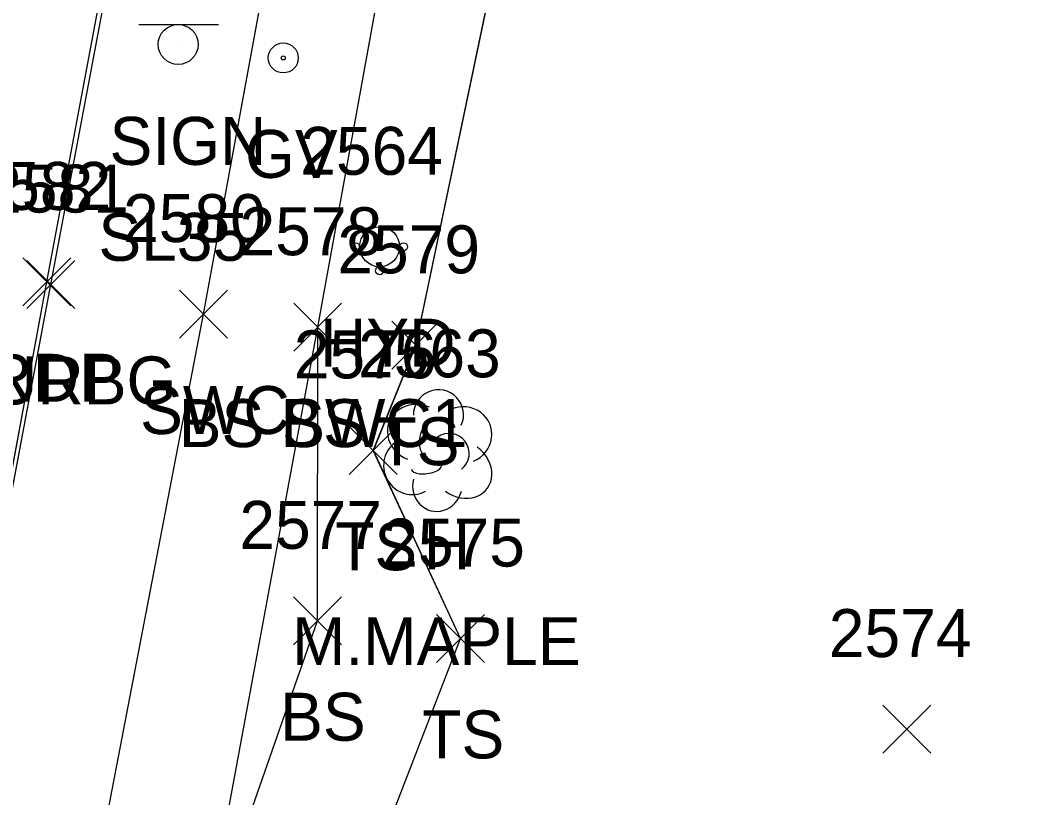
# Model space of a CAD drawing. Extents: x 1554668 to 1563881, y 831386 to 834374.
# Drawn here: x 1562220.69 to 1562263.1, y 832399.75 to 832432.15 of the extents above; entities that cross this region are included whole.
import ezdxf

# ---------------------------------------------------------------- set-up
doc = ezdxf.new("R2010")
doc.units = 0
for name, color, linetype in [('L_A', 7, 'Continuous'), ('L_C', 7, 'Continuous'), ('L_I', 7, 'Continuous'), ('L_TIC', 7, 'Continuous'), ('LELB', 7, 'Continuous'), ('LTD', 7, 'Continuous'), ('P_A', 7, 'Continuous'), ('P_I', 7, 'Continuous'), ('P_TIC', 7, 'Continuous'), ('PET', 7, 'Continuous'), ('R_A', 7, 'Continuous'), ('R_I', 7, 'Continuous'), ('R_TIC', 7, 'Continuous'), ('RC', 7, 'Continuous'), ('RSW', 7, 'Continuous'), ('S_A', 7, 'Continuous'), ('S_C', 7, 'Continuous'), ('SSGN', 7, 'Continuous'), ('U_A', 7, 'Continuous'), ('U_I', 7, 'Continuous'), ('UWFH', 7, 'Continuous'), ('UWV', 7, 'Continuous')]:
    doc.layers.add(name, color=color, linetype=linetype)

msp = doc.modelspace()

# ---------------------------------------------------------------- linework, layer by layer
at = {"layer": 'L_TIC'}
for points in [[(1562232.083, 832418.36), (1562234.083, 832420.36)], [(1562234.083, 832418.36), (1562232.083, 832420.36)], [(1562236.169, 832417.606), (1562238.169, 832419.606)], [(1562238.169, 832417.606), (1562236.169, 832419.606)], [(1562234.401, 832413.225), (1562236.401, 832415.225)], [(1562236.401, 832413.225), (1562234.401, 832415.225)], [(1562232.076, 832406.119), (1562234.076, 832408.119)], [(1562234.076, 832406.119), (1562232.076, 832408.119)], [(1562238.035, 832405.381), (1562240.035, 832407.381)], [(1562240.035, 832405.381), (1562238.035, 832407.381)], [(1562256.655, 832401.606), (1562258.655, 832403.606)], [(1562258.655, 832401.606), (1562256.655, 832403.606)]]:
    msp.add_lwpolyline(points, dxfattribs=at)
at = {"layer": 'LELB'}
for points in [[(1562234.219, 832363.249), (1562225.271, 832364.506), (1562227.698, 832371.808), (1562228.53, 832376.084), (1562233.297, 832391.54), (1562239.035, 832406.381), (1562235.401, 832414.225), (1562237.169, 832418.606), (1562243.381, 832448.273), (1562248.648, 832474.873), (1562269.134, 832473.144), (1562277.25, 832474.752)], [(1562234.221, 832363.243), (1562225.274, 832364.506), (1562227.701, 832371.803), (1562228.534, 832376.083), (1562233.299, 832391.535), (1562239.039, 832406.376), (1562235.405, 832414.22), (1562237.173, 832418.602), (1562243.383, 832448.269), (1562248.652, 832474.871), (1562269.138, 832473.141), (1562277.252, 832474.748)], [(1562234.221, 832363.243), (1562225.274, 832364.506), (1562227.701, 832371.803), (1562228.534, 832376.083), (1562233.299, 832391.535), (1562239.039, 832406.376), (1562235.405, 832414.22), (1562237.173, 832418.602), (1562243.383, 832448.269), (1562248.652, 832474.871), (1562269.138, 832473.141), (1562277.252, 832474.748)], [(1562234.221, 832363.243), (1562225.274, 832364.506), (1562227.701, 832371.803), (1562228.534, 832376.083), (1562233.299, 832391.535), (1562239.039, 832406.376), (1562235.405, 832414.22), (1562237.173, 832418.602), (1562243.383, 832448.269), (1562248.652, 832474.871), (1562269.138, 832473.141), (1562277.252, 832474.748)], [(1562223.168, 832366.065), (1562227.302, 832371.826), (1562228.182, 832375.976), (1562228.277, 832393.371), (1562233.076, 832407.119), (1562233.083, 832419.36)], [(1562223.171, 832366.062), (1562227.305, 832371.82), (1562228.187, 832375.979), (1562228.28, 832393.367), (1562233.08, 832407.113), (1562233.087, 832419.355)], [(1562223.171, 832366.062), (1562227.305, 832371.82), (1562228.187, 832375.979), (1562228.28, 832393.367), (1562233.08, 832407.113), (1562233.087, 832419.355)], [(1562223.171, 832366.062), (1562227.305, 832371.82), (1562228.187, 832375.979), (1562228.28, 832393.367), (1562233.08, 832407.113), (1562233.087, 832419.355)]]:
    msp.add_lwpolyline(points, dxfattribs=at)
at = {"layer": 'LTD'}
msp.add_line((1562238.073, 832414.27), (1562238.073, 832414.27), dxfattribs=at)
msp.add_line((1562238.073, 832414.27), (1562238.073, 832414.27), dxfattribs=at)
msp.add_arc((1562238.12, 832415.704), 1.047, 335.5272, 180.9563, dxfattribs=at)
for centre, major_axis, ratio, start_param, end_param in [((1562237.281, 832414.936), (1.21, -0.512), 0.895232, 1.570796, 4.712389), ((1562239.115, 832414.853), (-1.141, -0.483), 0.949671, 1.570796, 4.712389), ((1562237.865, 832414.728), (-0.208, -0.792), 0.645439, 3.141593, 6.283185), ((1562238.573, 832414.103), (-0.5, 0.667), 0.989748, 3.141593, 6.283185), ((1562236.99, 832413.561), (0.584, -1.042), 0.959034, 3.141593, 6.283185), ((1562239.073, 832413.436), (-1.09, 0.792), 0.841452, 1.570796, 4.712389), ((1562237.615, 832413.519), (-0.625, -0.083), 0.423636, 0, 3.141593), ((1562238.073, 832412.77), (0.265, 1.061), 0.942809, 1.570796, 4.712389)]:
    msp.add_ellipse(centre, major_axis=major_axis, ratio=ratio, start_param=start_param, end_param=end_param, dxfattribs=at)
at = {"layer": 'P_TIC'}
for points in [[(1562220.784, 832420.25), (1562222.784, 832422.25)], [(1562222.784, 832420.25), (1562220.784, 832422.25)]]:
    msp.add_lwpolyline(points, dxfattribs=at)
at = {"layer": 'PET'}
for points in [[(1562193.167, 832267.13), (1562201.146, 832309.703), (1562207.218, 832342.575), (1562208.538, 832349.445), (1562211.679, 832366.094), (1562212.836, 832373.113), (1562216.871, 832394.677), (1562221.784, 832421.25), (1562225.693, 832442.111), (1562233.351, 832484.078), (1562234.186, 832488.931), (1562241.957, 832528.547), (1562242.008, 832533.059), (1562244.222, 832536.962), (1562248.062, 832556.9), (1562257.295, 832610.994), (1562261.428, 832631.195), (1562266.166, 832657.988), (1562270.512, 832679.644), (1562276.163, 832714.072), (1562282.459, 832748.505), (1562288.68, 832787.056), (1562293.2, 832810.286), (1562300.396, 832850.568)], [(1562193.171, 832267.13), (1562201.149, 832309.703), (1562207.222, 832342.574), (1562208.542, 832349.444), (1562211.683, 832366.093), (1562212.84, 832373.112), (1562216.874, 832394.674), (1562221.788, 832421.249), (1562225.694, 832442.106), (1562233.354, 832484.072), (1562234.19, 832488.925), (1562241.961, 832528.547), (1562242.013, 832533.06), (1562244.225, 832536.956), (1562248.066, 832556.896), (1562257.301, 832610.991), (1562261.43, 832631.195), (1562266.171, 832657.989), (1562270.514, 832679.643), (1562276.166, 832714.07), (1562282.463, 832748.508), (1562288.682, 832787.054), (1562293.205, 832810.287), (1562300.398, 832850.573)], [(1562193.171, 832267.13), (1562201.149, 832309.703), (1562207.222, 832342.574), (1562208.542, 832349.444), (1562211.683, 832366.093), (1562212.84, 832373.112), (1562216.874, 832394.674), (1562221.788, 832421.249), (1562225.694, 832442.106), (1562233.354, 832484.072), (1562234.19, 832488.925), (1562241.961, 832528.547), (1562242.013, 832533.06), (1562244.225, 832536.956), (1562248.066, 832556.896), (1562257.301, 832610.991), (1562261.43, 832631.195), (1562266.171, 832657.989), (1562270.514, 832679.643), (1562276.166, 832714.07), (1562282.463, 832748.508), (1562288.682, 832787.054), (1562293.205, 832810.287), (1562300.398, 832850.573)], [(1562193.171, 832267.13), (1562201.149, 832309.703), (1562207.222, 832342.574), (1562208.542, 832349.444), (1562211.683, 832366.093), (1562212.84, 832373.112), (1562216.874, 832394.674), (1562221.788, 832421.249), (1562225.694, 832442.106), (1562233.354, 832484.072), (1562234.19, 832488.925), (1562241.961, 832528.547), (1562242.013, 832533.06), (1562244.225, 832536.956), (1562248.066, 832556.896), (1562257.301, 832610.991), (1562261.43, 832631.195), (1562266.171, 832657.989), (1562270.514, 832679.643), (1562276.166, 832714.07), (1562282.463, 832748.508), (1562288.682, 832787.054), (1562293.205, 832810.287), (1562300.398, 832850.573)]]:
    msp.add_lwpolyline(points, dxfattribs=at)
at = {"layer": 'R_TIC'}
for points in [[(1562220.953, 832420.14), (1562222.953, 832422.14)], [(1562222.953, 832420.14), (1562220.953, 832422.14)], [(1562227.316, 832418.906), (1562229.316, 832420.906)], [(1562229.316, 832418.906), (1562227.316, 832420.906)], [(1562232.083, 832418.36), (1562234.083, 832420.36)], [(1562234.083, 832418.36), (1562232.083, 832420.36)]]:
    msp.add_lwpolyline(points, dxfattribs=at)
at = {"layer": 'RC'}
for points in [[(1562212.026, 832366.008), (1562211.679, 832366.094), (1562212.98, 832373.007), (1562216.969, 832394.662), (1562221.953, 832421.14), (1562225.907, 832442.087), (1562226.74, 832446.777), (1562230.766, 832449.045), (1562233.373, 832450.107), (1562234.217, 832454.771), (1562235.498, 832461.717)], [(1562212.03, 832366.009), (1562211.683, 832366.093), (1562212.984, 832373.01), (1562216.973, 832394.655), (1562221.956, 832421.135), (1562225.91, 832442.083), (1562226.745, 832446.774), (1562230.77, 832449.038), (1562233.377, 832450.106), (1562234.22, 832454.767), (1562235.502, 832461.715)], [(1562212.03, 832366.009), (1562211.683, 832366.093), (1562212.984, 832373.01), (1562216.973, 832394.655), (1562221.956, 832421.135), (1562225.91, 832442.083), (1562226.745, 832446.774), (1562230.77, 832449.038), (1562233.377, 832450.106), (1562234.22, 832454.767), (1562235.502, 832461.715)], [(1562212.03, 832366.009), (1562211.683, 832366.093), (1562212.984, 832373.01), (1562216.973, 832394.655), (1562221.956, 832421.135), (1562225.91, 832442.083), (1562226.745, 832446.774), (1562230.77, 832449.038), (1562233.377, 832450.106), (1562234.22, 832454.767), (1562235.502, 832461.715)]]:
    msp.add_lwpolyline(points, dxfattribs=at)
at = {"layer": 'RSW'}
for points in [[(1562199.278, 832264.932), (1562207.605, 832308.712), (1562213.507, 832341.19), (1562215.246, 832350.285), (1562217.945, 832364.493), (1562219.157, 832371.002), (1562223.319, 832393.848), (1562228.316, 832419.906), (1562233.829, 832449.886), (1562234.728, 832454.744), (1562235.989, 832461.711), (1562236.957, 832466.575), (1562238.293, 832473.34), (1562239.785, 832483.044), (1562240.805, 832487.84), (1562242.418, 832496.743), (1562247.081, 832521.971), (1562250.338, 832539.541), (1562250.495, 832539.937)], [(1562199.281, 832264.931), (1562207.608, 832308.712), (1562213.511, 832341.189), (1562215.249, 832350.286), (1562217.949, 832364.492), (1562219.161, 832370.998), (1562223.323, 832393.851), (1562228.319, 832419.899), (1562233.833, 832449.883), (1562234.732, 832454.742), (1562235.992, 832461.703), (1562236.961, 832466.574), (1562238.296, 832473.337), (1562239.788, 832483.042), (1562240.808, 832487.833), (1562242.422, 832496.742), (1562247.085, 832521.97), (1562250.341, 832539.537), (1562250.499, 832539.938)], [(1562199.281, 832264.931), (1562207.608, 832308.712), (1562213.511, 832341.189), (1562215.249, 832350.286), (1562217.949, 832364.492), (1562219.161, 832370.998), (1562223.323, 832393.851), (1562228.319, 832419.899), (1562233.833, 832449.883), (1562234.732, 832454.742), (1562235.992, 832461.703), (1562236.961, 832466.574), (1562238.296, 832473.337), (1562239.788, 832483.042), (1562240.808, 832487.833), (1562242.422, 832496.742), (1562247.085, 832521.97), (1562250.341, 832539.537), (1562250.499, 832539.938)], [(1562199.281, 832264.931), (1562207.608, 832308.712), (1562213.511, 832341.189), (1562215.249, 832350.286), (1562217.949, 832364.492), (1562219.161, 832370.998), (1562223.323, 832393.851), (1562228.319, 832419.899), (1562233.833, 832449.883), (1562234.732, 832454.742), (1562235.992, 832461.703), (1562236.961, 832466.574), (1562238.296, 832473.337), (1562239.788, 832483.042), (1562240.808, 832487.833), (1562242.422, 832496.742), (1562247.085, 832521.97), (1562250.341, 832539.537), (1562250.499, 832539.938)], [(1562228.277, 832393.371), (1562233.083, 832419.36), (1562238.49, 832449.192), (1562239.584, 832454.599), (1562240.799, 832460.633), (1562241.627, 832465.536), (1562242.677, 832470.434), (1562243.41, 832475.219), (1562244.243, 832480.091), (1562245.508, 832480.058), (1562245.776, 832483.282), (1562245, 832483.496), (1562246.121, 832490.273), (1562248.716, 832504.749), (1562250.872, 832504.451), (1562251.651, 832508.22), (1562249.553, 832508.685), (1562255.201, 832539.171)], [(1562228.28, 832393.367), (1562233.087, 832419.355), (1562238.49, 832449.188), (1562239.589, 832454.598), (1562240.8, 832460.627), (1562241.629, 832465.529), (1562242.68, 832470.432), (1562243.414, 832475.218), (1562244.247, 832480.09), (1562245.509, 832480.051), (1562245.778, 832483.275), (1562245.002, 832483.492), (1562246.125, 832490.271), (1562248.721, 832504.75), (1562250.877, 832504.452), (1562251.655, 832508.219), (1562249.556, 832508.681), (1562255.204, 832539.166)], [(1562228.28, 832393.367), (1562233.087, 832419.355), (1562238.49, 832449.188), (1562239.589, 832454.598), (1562240.8, 832460.627), (1562241.629, 832465.529), (1562242.68, 832470.432), (1562243.414, 832475.218), (1562244.247, 832480.09), (1562245.509, 832480.051), (1562245.778, 832483.275), (1562245.002, 832483.492), (1562246.125, 832490.271), (1562248.721, 832504.75), (1562250.877, 832504.452), (1562251.655, 832508.219), (1562249.556, 832508.681), (1562255.204, 832539.166)], [(1562228.28, 832393.367), (1562233.087, 832419.355), (1562238.49, 832449.188), (1562239.589, 832454.598), (1562240.8, 832460.627), (1562241.629, 832465.529), (1562242.68, 832470.432), (1562243.414, 832475.218), (1562244.247, 832480.09), (1562245.509, 832480.051), (1562245.778, 832483.275), (1562245.002, 832483.492), (1562246.125, 832490.271), (1562248.721, 832504.75), (1562250.877, 832504.452), (1562251.655, 832508.219), (1562249.556, 832508.681), (1562255.204, 832539.166)]]:
    msp.add_lwpolyline(points, dxfattribs=at)
at = {"layer": 'SSGN'}
for p, q in [((1562225.619, 832431.981), (1562228.952, 832431.981)), ((1562227.266, 832431.148), (1562227.266, 832431.148))]:
    msp.add_line(p, q, dxfattribs=at)
msp.add_circle((1562227.266, 832431.148), 0.833, dxfattribs=at)
at = {"layer": 'UWFH'}
msp.add_line((1562235.664, 832422.713), (1562235.664, 832422.713), dxfattribs=at)
for centre, radius in [((1562235.664, 832422.713), 0.833), ((1562234.664, 832422.713), 0.167), ((1562236.664, 832422.713), 0.167), ((1562235.664, 832421.713), 0.167)]:
    msp.add_circle(centre, radius, dxfattribs=at)
at = {"layer": 'UWV'}
for radius in [0.625, 0.0833]:
    msp.add_circle((1562231.65, 832430.584), radius, dxfattribs=at)

# ---------------------------------------------------------------- texts
at = {"layer": 'L_A'}
for s, p in [('BS', (1562231.524, 832414.36)), ('TS', (1562235.579, 832413.606)), ('TS', (1562233.811, 832409.225)), ('H', (1562237.506, 832409.27)), ('BS', (1562231.517, 832402.119)), ('TS', (1562237.445, 832401.381))]:
    msp.add_text(s, height=2, dxfattribs=at).set_placement(p)
at = {"layer": 'L_C'}
msp.add_text('M.MAPLE', height=2, dxfattribs=at).set_placement((1562232.01, 832405.27))
at = {"layer": 'L_I'}
for s, p in [('2578', (1562229.824, 832422.36)), ('2579', (1562233.902, 832421.606)), ('2576', (1562232.086, 832417.225)), ('2563', (1562234.766, 832417.27)), ('2577', (1562229.817, 832410.119)), ('2575', (1562235.775, 832409.381)), ('2574', (1562254.395, 832405.606))]:
    msp.add_text(s, height=2, dxfattribs=at).set_placement(p)
at = {"layer": 'P_A'}
msp.add_text('RDP', height=2, dxfattribs=at).set_placement((1562219.272, 832416.25))
at = {"layer": 'P_I'}
msp.add_text('2582', height=2, dxfattribs=at).set_placement((1562218.524, 832424.25))
at = {"layer": 'R_A'}
for s, p in [('CURBG', (1562217.535, 832416.14)), ('SWC', (1562225.678, 832414.906)), ('BS SWC1', (1562227.288, 832414.36))]:
    msp.add_text(s, height=2, dxfattribs=at).set_placement(p)
at = {"layer": 'R_I'}
for s, p in [('2581', (1562219.26, 832424.14)), ('2580', (1562224.969, 832422.906)), ('2578', (1562229.824, 832422.36))]:
    msp.add_text(s, height=2, dxfattribs=at).set_placement(p)
at = {"layer": 'S_A'}
msp.add_text('SIGN', height=2, dxfattribs=at).set_placement((1562224.403, 832426.127))
at = {"layer": 'S_C'}
msp.add_text('SL35', height=2, dxfattribs=at).set_placement((1562223.939, 832422.127))
at = {"layer": 'U_A'}
for s, p in [('GV', (1562230.052, 832425.584)), ('HYD', (1562233.183, 832417.713))]:
    msp.add_text(s, height=2, dxfattribs=at).set_placement(p)
at = {"layer": 'U_I'}
msp.add_text('2564', height=2, dxfattribs=at).set_placement((1562232.357, 832425.713))

doc.saveas('drawing.dxf')
